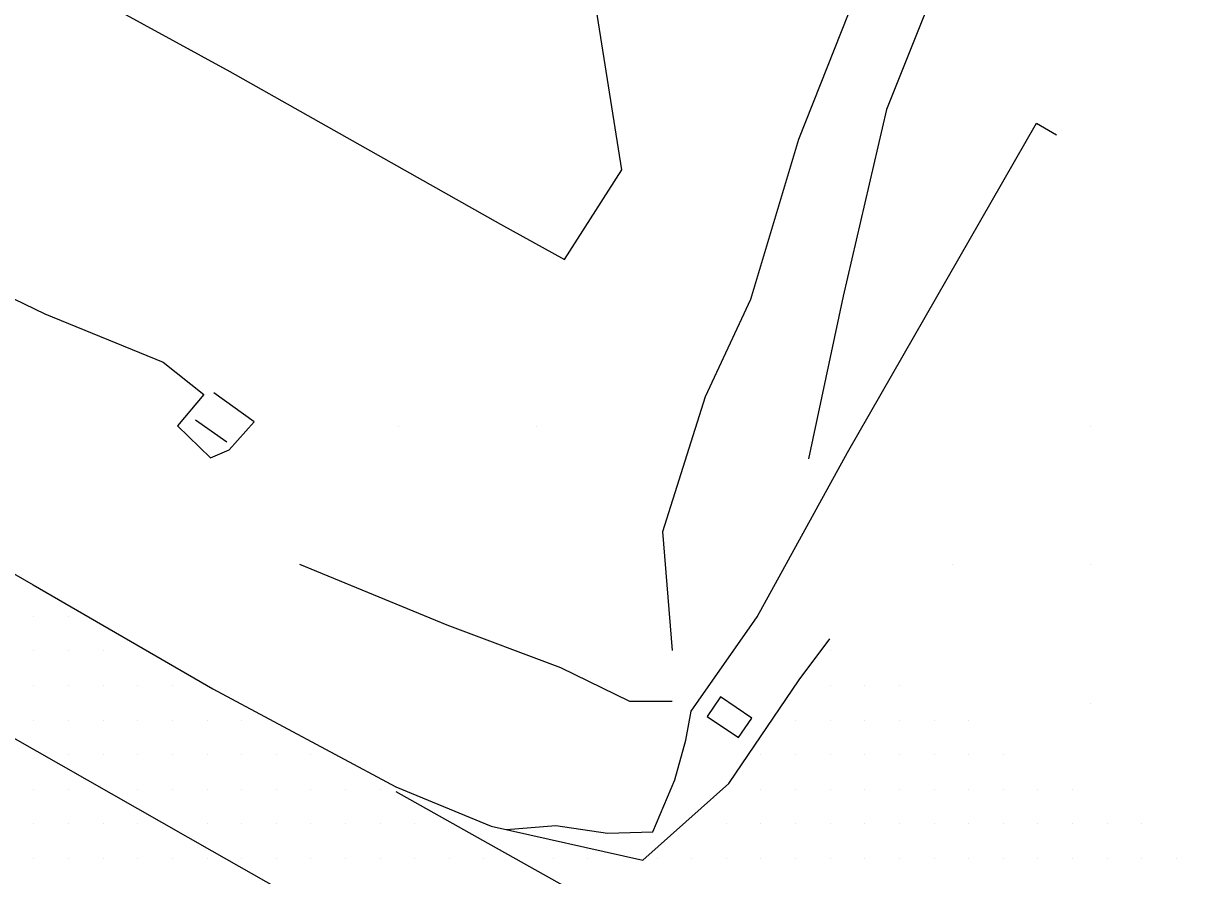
# Model space of a CAD drawing. Extents: x 1762120 to 1766775, y 709485 to 712965.
# Drawn here: x 1764618 to 1764703, y 710932.5 to 710994 of the extents above; entities that cross this region are included whole.
import ezdxf

# ---------------------------------------------------------------- set-up
doc = ezdxf.new("R2010")
doc.units = 0
for name, color, linetype in [('Exist DTM QL2 LIDAR Elevation Point', 7, 'Continuous'), ('Exist DTM Scan Elevation Point', 7, 'Continuous'), ('Exist Roads EOP', 7, 'Continuous'), ('Exist Roads EOT', 7, 'Continuous'), ('PH Exist DTM Breakline', 7, 'Continuous')]:
    doc.layers.add(name, color=color, linetype=linetype)

msp = doc.modelspace()

# ---------------------------------------------------------------- linework, layer by layer
at = {"layer": 'Exist DTM QL2 LIDAR Elevation Point'}
for p, q in [((1764645.067, 710964.957), (1764645.067, 710964.957)), ((1764655.068, 710964.957), (1764655.068, 710964.957)), ((1764695.074, 710964.957), (1764695.074, 710964.957)), ((1764685.072, 710954.956), (1764685.072, 710954.956)), ((1764695.074, 710954.956), (1764695.074, 710954.956)), ((1764695.074, 710944.954), (1764695.074, 710944.954))]:
    msp.add_line(p, q, dxfattribs=at)
at = {"layer": 'Exist DTM Scan Elevation Point'}
for p, q in [((1764618.75, 710951.25), (1764618.75, 710951.25)), ((1764621.25, 710951.25), (1764621.25, 710951.25)), ((1764618.75, 710948.75), (1764618.75, 710948.75)), ((1764621.25, 710948.75), (1764621.25, 710948.75)), ((1764623.75, 710948.75), (1764623.75, 710948.75)), ((1764676.25, 710948.75), (1764676.25, 710948.75)), ((1764618.75, 710946.25), (1764618.75, 710946.25)), ((1764621.25, 710946.25), (1764621.25, 710946.25)), ((1764623.75, 710946.25), (1764623.75, 710946.25)), ((1764626.25, 710946.25), (1764626.25, 710946.25)), ((1764628.75, 710946.25), (1764628.75, 710946.25)), ((1764676.25, 710946.25), (1764676.25, 710946.25)), ((1764678.75, 710946.25), (1764678.75, 710946.25)), ((1764681.25, 710946.25), (1764681.25, 710946.25)), ((1764618.75, 710943.75), (1764618.75, 710943.75)), ((1764621.25, 710943.75), (1764621.25, 710943.75)), ((1764623.75, 710943.75), (1764623.75, 710943.75)), ((1764626.25, 710943.75), (1764626.25, 710943.75)), ((1764628.75, 710943.75), (1764628.75, 710943.75)), ((1764631.25, 710943.75), (1764631.25, 710943.75)), ((1764633.75, 710943.75), (1764633.75, 710943.75)), ((1764673.75, 710943.75), (1764673.75, 710943.75)), ((1764676.25, 710943.75), (1764676.25, 710943.75)), ((1764678.75, 710943.75), (1764678.75, 710943.75)), ((1764681.25, 710943.75), (1764681.25, 710943.75)), ((1764683.75, 710943.75), (1764683.75, 710943.75)), ((1764686.25, 710943.75), (1764686.25, 710943.75)), ((1764621.25, 710941.25), (1764621.25, 710941.25)), ((1764623.75, 710941.25), (1764623.75, 710941.25)), ((1764626.25, 710941.25), (1764626.25, 710941.25)), ((1764628.75, 710941.25), (1764628.75, 710941.25)), ((1764631.25, 710941.25), (1764631.25, 710941.25)), ((1764633.75, 710941.25), (1764633.75, 710941.25)), ((1764636.25, 710941.25), (1764636.25, 710941.25)), ((1764638.75, 710941.25), (1764638.75, 710941.25)), ((1764671.25, 710941.25), (1764671.25, 710941.25)), ((1764673.75, 710941.25), (1764673.75, 710941.25)), ((1764676.25, 710941.25), (1764676.25, 710941.25)), ((1764678.75, 710941.25), (1764678.75, 710941.25)), ((1764681.25, 710941.25), (1764681.25, 710941.25)), ((1764683.75, 710941.25), (1764683.75, 710941.25)), ((1764686.25, 710941.25), (1764686.25, 710941.25)), ((1764688.75, 710941.25), (1764688.75, 710941.25)), ((1764618.75, 710938.75), (1764618.75, 710938.75)), ((1764621.25, 710938.75), (1764621.25, 710938.75)), ((1764626.25, 710938.75), (1764626.25, 710938.75)), ((1764628.75, 710938.75), (1764628.75, 710938.75)), ((1764631.25, 710938.75), (1764631.25, 710938.75)), ((1764633.75, 710938.75), (1764633.75, 710938.75)), ((1764636.25, 710938.75), (1764636.25, 710938.75)), ((1764638.75, 710938.75), (1764638.75, 710938.75)), ((1764641.25, 710938.75), (1764641.25, 710938.75)), ((1764643.75, 710938.75), (1764643.75, 710938.75)), ((1764671.25, 710938.75), (1764671.25, 710938.75)), ((1764673.75, 710938.75), (1764673.75, 710938.75)), ((1764676.25, 710938.75), (1764676.25, 710938.75)), ((1764678.75, 710938.75), (1764678.75, 710938.75)), ((1764681.25, 710938.75), (1764681.25, 710938.75)), ((1764683.75, 710938.75), (1764683.75, 710938.75)), ((1764686.25, 710938.75), (1764686.25, 710938.75)), ((1764688.75, 710938.75), (1764688.75, 710938.75)), ((1764691.25, 710938.75), (1764691.25, 710938.75)), ((1764693.75, 710938.75), (1764693.75, 710938.75)), ((1764618.75, 710936.25), (1764618.75, 710936.25)), ((1764621.25, 710936.25), (1764621.25, 710936.25)), ((1764623.75, 710936.25), (1764623.75, 710936.25)), ((1764626.25, 710936.25), (1764626.25, 710936.25)), ((1764631.25, 710936.25), (1764631.25, 710936.25)), ((1764633.75, 710936.25), (1764633.75, 710936.25)), ((1764636.25, 710936.25), (1764636.25, 710936.25)), ((1764638.75, 710936.25), (1764638.75, 710936.25)), ((1764641.25, 710936.25), (1764641.25, 710936.25)), ((1764643.75, 710936.25), (1764643.75, 710936.25)), ((1764646.25, 710936.25), (1764646.25, 710936.25)), ((1764668.75, 710936.25), (1764668.75, 710936.25)), ((1764671.25, 710936.25), (1764671.25, 710936.25)), ((1764673.75, 710936.25), (1764673.75, 710936.25)), ((1764676.25, 710936.25), (1764676.25, 710936.25)), ((1764678.75, 710936.25), (1764678.75, 710936.25)), ((1764681.25, 710936.25), (1764681.25, 710936.25)), ((1764683.75, 710936.25), (1764683.75, 710936.25)), ((1764686.25, 710936.25), (1764686.25, 710936.25)), ((1764688.75, 710936.25), (1764688.75, 710936.25)), ((1764691.25, 710936.25), (1764691.25, 710936.25)), ((1764693.75, 710936.25), (1764693.75, 710936.25)), ((1764696.25, 710936.25), (1764696.25, 710936.25)), ((1764698.75, 710936.25), (1764698.75, 710936.25)), ((1764618.75, 710933.75), (1764618.75, 710933.75)), ((1764621.25, 710933.75), (1764621.25, 710933.75)), ((1764623.75, 710933.75), (1764623.75, 710933.75)), ((1764626.25, 710933.75), (1764626.25, 710933.75)), ((1764628.75, 710933.75), (1764628.75, 710933.75)), ((1764631.25, 710933.75), (1764631.25, 710933.75)), ((1764633.75, 710933.75), (1764633.75, 710933.75)), ((1764636.25, 710933.75), (1764636.25, 710933.75)), ((1764638.75, 710933.75), (1764638.75, 710933.75)), ((1764641.25, 710933.75), (1764641.25, 710933.75)), ((1764643.75, 710933.75), (1764643.75, 710933.75)), ((1764646.25, 710933.75), (1764646.25, 710933.75)), ((1764648.75, 710933.75), (1764648.75, 710933.75)), ((1764651.25, 710933.75), (1764651.25, 710933.75)), ((1764656.25, 710933.75), (1764656.25, 710933.75)), ((1764658.75, 710933.75), (1764658.75, 710933.75)), ((1764663.75, 710933.75), (1764663.75, 710933.75)), ((1764666.25, 710933.75), (1764666.25, 710933.75)), ((1764668.75, 710933.75), (1764668.75, 710933.75)), ((1764671.25, 710933.75), (1764671.25, 710933.75)), ((1764673.75, 710933.75), (1764673.75, 710933.75)), ((1764676.25, 710933.75), (1764676.25, 710933.75)), ((1764678.75, 710933.75), (1764678.75, 710933.75)), ((1764681.25, 710933.75), (1764681.25, 710933.75)), ((1764683.75, 710933.75), (1764683.75, 710933.75)), ((1764686.25, 710933.75), (1764686.25, 710933.75)), ((1764688.75, 710933.75), (1764688.75, 710933.75)), ((1764691.25, 710933.75), (1764691.25, 710933.75)), ((1764693.75, 710933.75), (1764693.75, 710933.75)), ((1764696.25, 710933.75), (1764696.25, 710933.75)), ((1764698.75, 710933.75), (1764698.75, 710933.75)), ((1764701.25, 710933.75), (1764701.25, 710933.75))]:
    msp.add_line(p, q, dxfattribs=at)
at = {"layer": 'Exist Roads EOP'}
msp.add_lwpolyline([(1764561.989, 710987.137), (1764574.972, 710979.649), (1764580.099, 710976.644), (1764592.643, 710968.386), (1764605.682, 710960.989), (1764618.684, 710953.522), (1764631.664, 710945.994), (1764644.895, 710938.92), (1764651.76, 710936.081), (1764662.72, 710933.631), (1764668.925, 710939.18), (1764674.014, 710946.665), (1764676.215, 710949.614)], dxfattribs=at)
at = {"layer": 'Exist Roads EOT'}
for points in [[(1764555.534, 710978.576), (1764580.029, 710963.971), (1764593.361, 710956.251), (1764611.661, 710945.653), (1764631.604, 710934.317), (1764655.537, 710920.714), (1764677.118, 710908.561), (1764690.903, 710900.883)], [(1764644.882, 710938.583), (1764651.143, 710935.073), (1764678.839, 710919.547), (1764703.672, 710905.641), (1764729.272, 710891.426), (1764742.439, 710884.143)]]:
    msp.add_lwpolyline(points, dxfattribs=at)
at = {"layer": 'PH Exist DTM Breakline'}
msp.add_line((1764630.419, 710965.44), (1764632.684, 710963.841), dxfattribs=at)
for points in [[(1764664.859, 710948.764), (1764664.161, 710957.367), (1764667.253, 710967.104), (1764670.511, 710974.14), (1764673.993, 710985.694), (1764678.632, 710997.452), (1764682.903, 711007.238), (1764685.756, 711017.46), (1764687.803, 711025.41), (1764689.356, 711033.829), (1764691.12, 711039.478), (1764692.496, 711046.67), (1764702.225, 711054.988)], [(1764709.798, 711045.422), (1764703.722, 711034.803), (1764698.769, 711023.889), (1764693.306, 711013.725), (1764685.693, 711001.276), (1764680.322, 710987.845), (1764677.186, 710974.369), (1764674.697, 710962.614)], [(1764618.408, 710998.525), (1764632.893, 710990.58), (1764652.433, 710979.568), (1764657.068, 710977.004), (1764661.216, 710983.474), (1764659.268, 710995.618)], [(1764593.317, 710987.483), (1764599.2, 710982.082), (1764612.74, 710976.345), (1764619.542, 710973.089), (1764628.073, 710969.59), (1764631.009, 710967.26), (1764629.112, 710964.998), (1764631.511, 710962.696), (1764632.846, 710963.265), (1764634.641, 710965.295), (1764631.746, 710967.371)], [(1764652.869, 710935.845), (1764656.433, 710936.126), (1764660.165, 710935.583), (1764663.448, 710935.688), (1764665.038, 710939.437), (1764665.827, 710942.302), (1764666.222, 710944.402), (1764670.985, 710951.203), (1764677.502, 710963.06), (1764691.148, 710986.844), (1764692.591, 710986)], [(1764637.934, 710955.009), (1764648.555, 710950.637), (1764656.783, 710947.553), (1764661.756, 710945.124), (1764664.844, 710945.107)]]:
    msp.add_lwpolyline(points, dxfattribs=at)
msp.add_lwpolyline([(1764667.369, 710944.014), (1764669.626, 710942.481), (1764670.588, 710943.897), (1764668.33, 710945.43)], close=True, dxfattribs=at)

doc.saveas('drawing.dxf')
